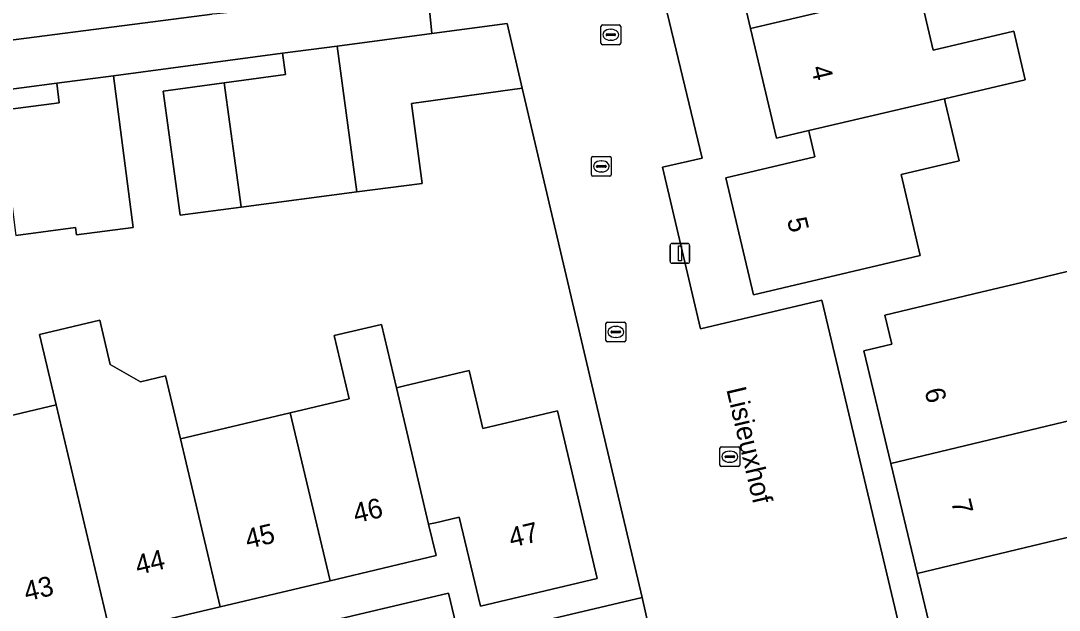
# Model space of a CAD drawing. Extents: x 158472 to 159562, y 388525 to 389606.
# Drawn here: x 159403.9 to 159456.5, y 388869.6 to 388899.5 of the extents above; entities that cross this region are included whole.
import ezdxf

# ---------------------------------------------------------------- set-up
doc = ezdxf.new("R2010")
doc.units = 0
for name, color, linetype in [('IMGEO_Brandkraan', 7, 'Continuous'), ('IMGEO_Erf', 7, 'Continuous'), ('IMGEO_Kolk', 7, 'Continuous'), ('IMGEO_Lichtmast', 7, 'Continuous'), ('IMGEO_Muur', 7, 'Continuous'), ('IMGEO_Openbare_ruimte_label', 7, 'Continuous'), ('IMGEO_Pand', 7, 'Continuous'), ('IMGEO_Pand_nummerreeks', 7, 'Continuous'), ('IMGEO_Rijbaan_lokaal_open', 7, 'Continuous'), ('IMGEO_Rioolput', 7, 'Continuous'), ('IMGEO_Voetpad_open', 7, 'Continuous')]:
    doc.layers.add(name, color=color, linetype=linetype)

msp = doc.modelspace()

# ---------------------------------------------------------------- linework, layer by layer
at = {"layer": 'IMGEO_Brandkraan'}
for p, q in [((159433.269, 388898.32), (159433.269, 388899.172)), ((159433.344, 388899.246), (159434.196, 388899.246)), ((159434.27, 388899.172), (159434.27, 388898.32)), ((159433.528, 388898.74), (159433.528, 388898.752)), ((159433.966, 388898.703), (159433.568, 388898.703)), ((159433.571, 388898.789), (159433.969, 388898.789)), ((159433.757, 388899.026), (159433.782, 388899.026)), ((159434.012, 388898.752), (159434.012, 388898.74)), ((159434.196, 388898.246), (159433.344, 388898.246)), ((159433.78, 388898.466), (159433.755, 388898.466))]:
    msp.add_line(p, q, dxfattribs=at)
for points in [[(159433.269, 388898.32), (159433.269, 388899.172)], [(159433.344, 388899.246), (159434.196, 388899.246)], [(159434.27, 388899.172), (159434.27, 388898.32)], [(159434.196, 388898.246), (159433.344, 388898.246)]]:
    msp.add_lwpolyline(points, dxfattribs=at)
for centre, radius, start, end in [((159433.346, 388899.17), 0.0765, 91.552, 178.448), ((159433.346, 388899.17), 0.0765, 91.552, 178.448), ((159434.194, 388899.17), 0.0765, 1.552, 88.448), ((159434.194, 388899.17), 0.0765, 1.552, 88.448), ((159433.568, 388898.749), 0.0403, 85.8775, 175.7526), ((159433.565, 388898.739), 0.0366, 178.938, 274.7102), ((159433.969, 388898.746), 0.043, 264.8664, 352.4533), ((159433.973, 388898.751), 0.0386, 1.7309, 96.639), ((159433.346, 388898.322), 0.0765, 181.552, 268.448), ((159433.346, 388898.322), 0.0765, 181.552, 268.448), ((159434.194, 388898.322), 0.0765, 271.552, 358.448), ((159434.194, 388898.322), 0.0765, 271.552, 358.448)]:
    msp.add_arc(centre, radius, start, end, dxfattribs=at)
for centre, major_axis, ratio, start_param, end_param in [((159433.756, 388898.746), (-0.387, 0.002), 0.722429, 4.712389, 7.853982), ((159433.781, 388898.746), (-0.39, 0.002), 0.717154, 1.570796, 4.712389)]:
    msp.add_ellipse(centre, major_axis=major_axis, ratio=ratio, start_param=start_param, end_param=end_param, dxfattribs=at)
at = {"layer": 'IMGEO_Erf'}
for points in [[(159466.104, 388921.433), (159445.216, 388918.671), (159433.465, 388917.118), (159432.155, 388915.082), (159432.729, 388912.684), (159432.961, 388911.717), (159433.974, 388910.913), (159434.04, 388910.637), (159434.319, 388909.478), (159438.402, 388892.503), (159436.385, 388892.043), (159438.304, 388883.866), (159444.453, 388885.325), (159454.168, 388844.482)], [(159449.362, 388901.064), (159450.089, 388897.975), (159454.18, 388898.936), (159454.759, 388896.471), (159450.669, 388895.511), (159450.712, 388895.329), (159451.409, 388892.368), (159448.475, 388891.677), (159449.441, 388887.575), (159449.079, 388887.49), (159440.995, 388885.586), (159439.599, 388891.515), (159444.105, 388892.576), (159443.818, 388893.799), (159443.795, 388893.897), (159442.157, 388893.512), (159440.849, 388899.065), (159439.542, 388904.618)], [(159402.157, 388864.979), (159425.556, 388870.491), (159426.128, 388868.094), (159435.352, 388870.268), (159433.019, 388880.178), (159429.284, 388896.045), (159423.672, 388895.276), (159424.217, 388891.227), (159420.898, 388890.793), (159415.054, 388890.028), (159411.951, 388889.622), (159411.094, 388895.888), (159414.195, 388896.313), (159417.294, 388896.737), (159417.146, 388897.816), (159408.58, 388896.671), (159409.576, 388888.996), (159406.701, 388888.623), (159406.654, 388888.986), (159403.642, 388888.596)], [(159402.82, 388894.914), (159405.832, 388895.305), (159405.704, 388896.297), (159392.919, 388894.613)], [(159398.571, 388878.329), (159405.683, 388880.014), (159404.839, 388883.575), (159407.885, 388884.298), (159408.417, 388882.061), (159409.953, 388881.181), (159411.217, 388881.48), (159411.971, 388878.295), (159417.538, 388879.614), (159418.456, 388879.831), (159420.519, 388880.32), (159419.761, 388883.521), (159422.148, 388884.086), (159422.907, 388880.885), (159423.321, 388880.983), (159426.594, 388881.758), (159427.289, 388878.821), (159431.068, 388879.716), (159433.078, 388871.229), (159427.165, 388869.829), (159426.096, 388874.341), (159424.892, 388874.056), (159424.544, 388873.974), (159424.919, 388872.393), (159419.55, 388871.121), (159413.983, 388869.803), (159408.416, 388868.485)]]:
    msp.add_lwpolyline(points, dxfattribs=at)
msp.add_lwpolyline([(159460.971, 388874.292), (159462.71, 388867.034), (159459.51, 388866.267), (159457.232, 388865.721), (159452.369, 388864.556), (159451.999, 388866.104), (159450.649, 388865.781), (159449.281, 388871.489), (159447.948, 388877.051), (159446.581, 388882.757), (159448.003, 388883.098), (159447.654, 388884.553), (159452.517, 388885.718), (159454.579, 388886.212), (159454.723, 388886.247), (159457.923, 388887.014), (159458.508, 388887.155), (159460.225, 388879.995), (159459.638, 388879.854), (159460.361, 388876.836), (159463.839, 388877.67), (159464.449, 388875.125)], close=True, dxfattribs=at)
at = {"layer": 'IMGEO_Kolk'}
for p, q in [((159432.789, 388891.66), (159432.789, 388892.512)), ((159432.864, 388892.586), (159433.716, 388892.586)), ((159433.277, 388892.366), (159433.302, 388892.366)), ((159433.79, 388892.512), (159433.79, 388891.66)), ((159433.048, 388892.08), (159433.048, 388892.092)), ((159433.486, 388892.043), (159433.088, 388892.043)), ((159433.091, 388892.129), (159433.489, 388892.129)), ((159433.3, 388891.806), (159433.275, 388891.806)), ((159433.532, 388892.092), (159433.532, 388892.08)), ((159433.716, 388891.586), (159432.864, 388891.586)), ((159439.299, 388876.971), (159439.299, 388877.823)), ((159439.374, 388877.897), (159440.226, 388877.897)), ((159439.787, 388877.677), (159439.812, 388877.677)), ((159440.3, 388877.823), (159440.3, 388876.971)), ((159439.558, 388877.391), (159439.558, 388877.403)), ((159439.996, 388877.354), (159439.598, 388877.354)), ((159439.601, 388877.44), (159439.999, 388877.44)), ((159439.81, 388877.117), (159439.785, 388877.117)), ((159440.042, 388877.403), (159440.042, 388877.391)), ((159440.226, 388876.897), (159439.374, 388876.897))]:
    msp.add_line(p, q, dxfattribs=at)
for points in [[(159432.789, 388891.66), (159432.789, 388892.512)], [(159432.864, 388892.586), (159433.716, 388892.586)], [(159433.79, 388892.512), (159433.79, 388891.66)], [(159433.716, 388891.586), (159432.864, 388891.586)], [(159439.299, 388876.971), (159439.299, 388877.823)], [(159439.374, 388877.897), (159440.226, 388877.897)], [(159440.3, 388877.823), (159440.3, 388876.971)], [(159440.226, 388876.897), (159439.374, 388876.897)]]:
    msp.add_lwpolyline(points, dxfattribs=at)
for centre, radius, start, end in [((159432.866, 388892.51), 0.0765, 91.552, 178.448), ((159432.866, 388892.51), 0.0765, 91.552, 178.448), ((159433.714, 388892.51), 0.0765, 1.552, 88.448), ((159433.714, 388892.51), 0.0765, 1.552, 88.448), ((159433.088, 388892.089), 0.0403, 85.8775, 175.7526), ((159433.085, 388892.079), 0.0366, 178.938, 274.7102), ((159433.489, 388892.086), 0.043, 264.8664, 352.4533), ((159433.493, 388892.091), 0.0386, 1.7309, 96.639), ((159432.866, 388891.662), 0.0765, 181.552, 268.448), ((159432.866, 388891.662), 0.0765, 181.552, 268.448), ((159433.714, 388891.662), 0.0765, 271.552, 358.448), ((159433.714, 388891.662), 0.0765, 271.552, 358.448), ((159439.376, 388877.821), 0.0765, 91.552, 178.448), ((159439.376, 388877.821), 0.0765, 91.552, 178.448), ((159440.224, 388877.821), 0.0765, 1.552, 88.448), ((159440.224, 388877.821), 0.0765, 1.552, 88.448), ((159439.598, 388877.4), 0.0403, 85.8775, 175.7526), ((159439.595, 388877.39), 0.0366, 178.938, 274.7102), ((159439.999, 388877.397), 0.043, 264.8664, 352.4533), ((159440.003, 388877.402), 0.0386, 1.7309, 96.639), ((159439.376, 388876.973), 0.0765, 181.552, 268.448), ((159439.376, 388876.973), 0.0765, 181.552, 268.448), ((159440.224, 388876.973), 0.0765, 271.552, 358.448), ((159440.224, 388876.973), 0.0765, 271.552, 358.448)]:
    msp.add_arc(centre, radius, start, end, dxfattribs=at)
for centre, major_axis, ratio, start_param, end_param in [((159433.276, 388892.086), (-0.387, 0.002), 0.722429, 4.712389, 7.853982), ((159433.301, 388892.086), (-0.39, 0.002), 0.717154, 1.570796, 4.712389), ((159439.786, 388877.397), (-0.387, 0.002), 0.722429, 4.712389, 7.853982), ((159439.811, 388877.397), (-0.39, 0.002), 0.717154, 1.570796, 4.712389)]:
    msp.add_ellipse(centre, major_axis=major_axis, ratio=ratio, start_param=start_param, end_param=end_param, dxfattribs=at)
at = {"layer": 'IMGEO_Lichtmast'}
for p, q in [((159436.873, 388888.185), (159437.663, 388888.185)), ((159437.663, 388888.185), (159436.873, 388888.185)), ((159436.773, 388887.285), (159436.773, 388888.085)), ((159436.773, 388888.085), (159436.773, 388887.285)), ((159437.763, 388888.085), (159437.763, 388887.285)), ((159437.763, 388887.285), (159437.763, 388888.085)), ((159437.663, 388887.185), (159436.873, 388887.185)), ((159436.873, 388887.185), (159437.663, 388887.185))]:
    msp.add_line(p, q, dxfattribs=at)
msp.add_lwpolyline([(159437.193, 388888.06), (159437.343, 388888.06), (159437.343, 388887.31), (159437.193, 388887.31), (159437.193, 388888.06)], dxfattribs=at)
for centre, start, end in [((159436.873, 388888.085), 90, 180), ((159436.873, 388888.085), 90, 180), ((159437.663, 388888.085), 0, 90), ((159437.663, 388888.085), 360, 90), ((159436.873, 388887.285), 180, 270), ((159436.873, 388887.285), 180, 270), ((159437.663, 388887.285), 270, 0), ((159437.663, 388887.285), 270, 0)]:
    msp.add_arc(centre, 0.1, start, end, dxfattribs=at)
at = {"layer": 'IMGEO_Muur'}
msp.add_lwpolyline([(159429.284, 388896.045), (159433.019, 388880.178)], dxfattribs=at)
at = {"layer": 'IMGEO_Pand'}
for points in [[(159440.849, 388899.065), (159449.362, 388901.064), (159452.474, 388901.795), (159451.17, 388907.348), (159448.054, 388906.616), (159439.542, 388904.618)], [(159454.18, 388898.936), (159450.089, 388897.975), (159449.362, 388901.064), (159440.849, 388899.065), (159442.157, 388893.512), (159443.795, 388893.897), (159450.669, 388895.511), (159454.759, 388896.471)], [(159419.905, 388898.179), (159420.898, 388890.793), (159424.217, 388891.227), (159423.672, 388895.276), (159429.284, 388896.045), (159428.515, 388899.311), (159424.698, 388898.809)], [(159419.905, 388898.179), (159417.146, 388897.816), (159417.294, 388896.737), (159414.195, 388896.313), (159415.05, 388890.045), (159415.054, 388890.028), (159420.898, 388890.793)], [(159403.642, 388888.596), (159406.654, 388888.986), (159406.701, 388888.623), (159409.576, 388888.996), (159408.58, 388896.671), (159405.704, 388896.297), (159405.832, 388895.305), (159402.82, 388894.914)], [(159414.195, 388896.313), (159411.094, 388895.888), (159411.951, 388889.622), (159415.054, 388890.028), (159415.05, 388890.045)], [(159450.669, 388895.511), (159443.795, 388893.897), (159443.818, 388893.799), (159444.105, 388892.576), (159439.599, 388891.515), (159440.995, 388885.586), (159449.079, 388887.49), (159449.441, 388887.575), (159448.475, 388891.677), (159451.409, 388892.368), (159450.712, 388895.329)], [(159454.723, 388886.247), (159454.579, 388886.212), (159452.517, 388885.718), (159447.654, 388884.553), (159448.003, 388883.098), (159446.581, 388882.757), (159447.948, 388877.051), (159459.638, 388879.854), (159460.225, 388879.995), (159458.508, 388887.155), (159457.923, 388887.014)], [(159411.971, 388878.295), (159411.217, 388881.48), (159409.953, 388881.181), (159408.417, 388882.061), (159407.885, 388884.298), (159404.839, 388883.575), (159405.683, 388880.014), (159408.416, 388868.485), (159413.983, 388869.803)], [(159422.907, 388880.885), (159422.148, 388884.086), (159419.761, 388883.521), (159420.519, 388880.32), (159418.456, 388879.831), (159417.538, 388879.614), (159419.55, 388871.121), (159424.919, 388872.393), (159424.544, 388873.974)], [(159422.907, 388880.885), (159424.544, 388873.974), (159424.892, 388874.056), (159426.096, 388874.341), (159427.165, 388869.829), (159433.078, 388871.229), (159431.068, 388879.716), (159427.289, 388878.821), (159426.594, 388881.758), (159423.321, 388880.983)], [(159405.683, 388880.014), (159398.571, 388878.329), (159398.901, 388876.938), (159400.975, 388868.207), (159401.27, 388868.277), (159402.37, 388868.538), (159402.703, 388867.132), (159408.416, 388868.485)], [(159447.948, 388877.051), (159449.281, 388871.489), (159460.971, 388874.292), (159464.449, 388875.125), (159463.839, 388877.67), (159460.361, 388876.836), (159459.638, 388879.854)], [(159417.538, 388879.614), (159411.971, 388878.295), (159413.983, 388869.803), (159419.55, 388871.121)], [(159460.971, 388874.292), (159449.281, 388871.489), (159450.649, 388865.781), (159451.999, 388866.104), (159452.369, 388864.556), (159457.232, 388865.721), (159459.51, 388866.267), (159462.71, 388867.034)]]:
    msp.add_lwpolyline(points, close=True, dxfattribs=at)
at = {"layer": 'IMGEO_Rijbaan_lokaal_open'}
for points in [[(159444.453, 388885.325), (159438.304, 388883.866), (159436.385, 388892.043), (159438.402, 388892.503), (159434.319, 388909.478), (159434.04, 388910.637), (159433.974, 388910.913), (159432.961, 388911.717), (159432.729, 388912.684), (159430.575, 388912.165), (159431.251, 388909.358)], [(159413.15, 388904.751), (159392.612, 388902.095), (159385.475, 388901.159), (159386.12, 388896.246), (159413.579, 388899.791)], [(159424.747, 388900.89), (159424.502, 388900.869), (159424.698, 388898.809), (159428.515, 388899.311), (159429.284, 388896.045), (159433.019, 388880.178), (159435.352, 388870.268), (159436.031, 388867.27), (159436.038, 388867.181), (159436.467, 388864.986), (159441.516, 388864.449)], [(159442.948, 388863.194), (159445.019, 388854.636), (159445.059, 388854.503), (159446.149, 388849.967), (159433.597, 388846.941), (159434.795, 388841.833), (159436.926, 388832.935), (159435.895, 388832.688), (159436.829, 388828.788), (159439.365, 388818.003), (159439.077, 388817.552), (159442.361, 388815.451), (159445.077, 388816.02), (159439.886, 388838.066), (159442.168, 388841.595), (159454.168, 388844.482), (159444.453, 388885.325)], [(159436.038, 388867.181), (159436.031, 388867.27), (159435.352, 388870.268), (159426.128, 388868.094), (159425.556, 388870.491), (159402.157, 388864.979), (159402.351, 388864.06), (159389.294, 388860.988), (159388.949, 388862.488), (159388.32, 388862.339), (159388.165, 388862.995), (159387.508, 388865.765), (159367.376, 388861.009), (159368.671, 388855.384), (159372.057, 388856.164), (159371.74, 388857.987)]]:
    msp.add_lwpolyline(points, dxfattribs=at)
at = {"layer": 'IMGEO_Rioolput'}
for p, q in [((159433.523, 388883.282), (159433.523, 388884.134)), ((159433.598, 388884.208), (159434.45, 388884.208)), ((159434.011, 388883.988), (159434.036, 388883.988)), ((159434.524, 388884.134), (159434.524, 388883.282)), ((159433.782, 388883.702), (159433.782, 388883.714)), ((159434.22, 388883.665), (159433.822, 388883.665)), ((159433.825, 388883.751), (159434.223, 388883.751)), ((159434.034, 388883.428), (159434.009, 388883.428)), ((159434.266, 388883.714), (159434.266, 388883.702)), ((159434.45, 388883.208), (159433.598, 388883.208))]:
    msp.add_line(p, q, dxfattribs=at)
for points in [[(159433.523, 388883.282), (159433.523, 388884.134)], [(159433.598, 388884.208), (159434.45, 388884.208)], [(159434.524, 388884.134), (159434.524, 388883.282)], [(159434.45, 388883.208), (159433.598, 388883.208)]]:
    msp.add_lwpolyline(points, dxfattribs=at)
for centre, radius, start, end in [((159433.6, 388884.132), 0.0765, 91.552, 178.448), ((159433.6, 388884.132), 0.0765, 91.552, 178.448), ((159434.448, 388884.132), 0.0765, 1.552, 88.448), ((159434.448, 388884.132), 0.0765, 1.552, 88.448), ((159433.822, 388883.711), 0.0403, 85.8775, 175.7526), ((159433.819, 388883.701), 0.0366, 178.938, 274.7102), ((159434.223, 388883.708), 0.043, 264.8664, 352.4533), ((159434.227, 388883.713), 0.0386, 1.7309, 96.639), ((159433.6, 388883.284), 0.0765, 181.552, 268.448), ((159433.6, 388883.284), 0.0765, 181.552, 268.448), ((159434.448, 388883.284), 0.0765, 271.552, 358.448), ((159434.448, 388883.284), 0.0765, 271.552, 358.448)]:
    msp.add_arc(centre, radius, start, end, dxfattribs=at)
for centre, major_axis, ratio, start_param, end_param in [((159434.01, 388883.708), (-0.387, 0.002), 0.722429, 4.712389, 7.853982), ((159434.035, 388883.708), (-0.39, 0.002), 0.717154, 1.570796, 4.712389)]:
    msp.add_ellipse(centre, major_axis=major_axis, ratio=ratio, start_param=start_param, end_param=end_param, dxfattribs=at)
at = {"layer": 'IMGEO_Voetpad_open'}
for points in [[(159423.484, 388900.778), (159413.82, 388899.801), (159413.579, 388899.791), (159386.12, 388896.246), (159385.155, 388896.121), (159383.077, 388895.844), (159362.6, 388893.118)], [(159424.698, 388898.809), (159424.502, 388900.869), (159423.665, 388900.798)], [(159366.156, 388891.073), (159369.335, 388891.489), (159371.99, 388891.847), (159383.646, 388893.419), (159386.569, 388893.795), (159389.745, 388894.204), (159392.919, 388894.613), (159405.704, 388896.297), (159408.58, 388896.671), (159417.146, 388897.816), (159419.905, 388898.179), (159424.698, 388898.809)]]:
    msp.add_lwpolyline(points, dxfattribs=at)

# ---------------------------------------------------------------- texts
at = {"layer": 'IMGEO_Openbare_ruimte_label'}
msp.add_text('Lisieuxhof', height=1, rotation=283.2438, dxfattribs=at).set_placement((159439.616, 388880.804))
at = {"layer": 'IMGEO_Pand_nummerreeks'}
for s, rotation, p in [('4', 283.2408, (159443.905, 388897.084)), ('5', 283.2466, (159442.687, 388889.396)), ('6', 283.4758, (159449.651, 388880.759)), ('46', 13.327, (159420.849, 388874.019)), ('7', 283.4758, (159451.001, 388875.125)), ('45', 13.3219, (159415.381, 388872.724)), ('47', 13.3213, (159428.736, 388872.791)), ('44', 13.3219, (159409.814, 388871.406)), ('43', 13.3213, (159404.174, 388870.07))]:
    msp.add_text(s, height=1, rotation=rotation, dxfattribs=at).set_placement(p)

doc.saveas('drawing.dxf')
